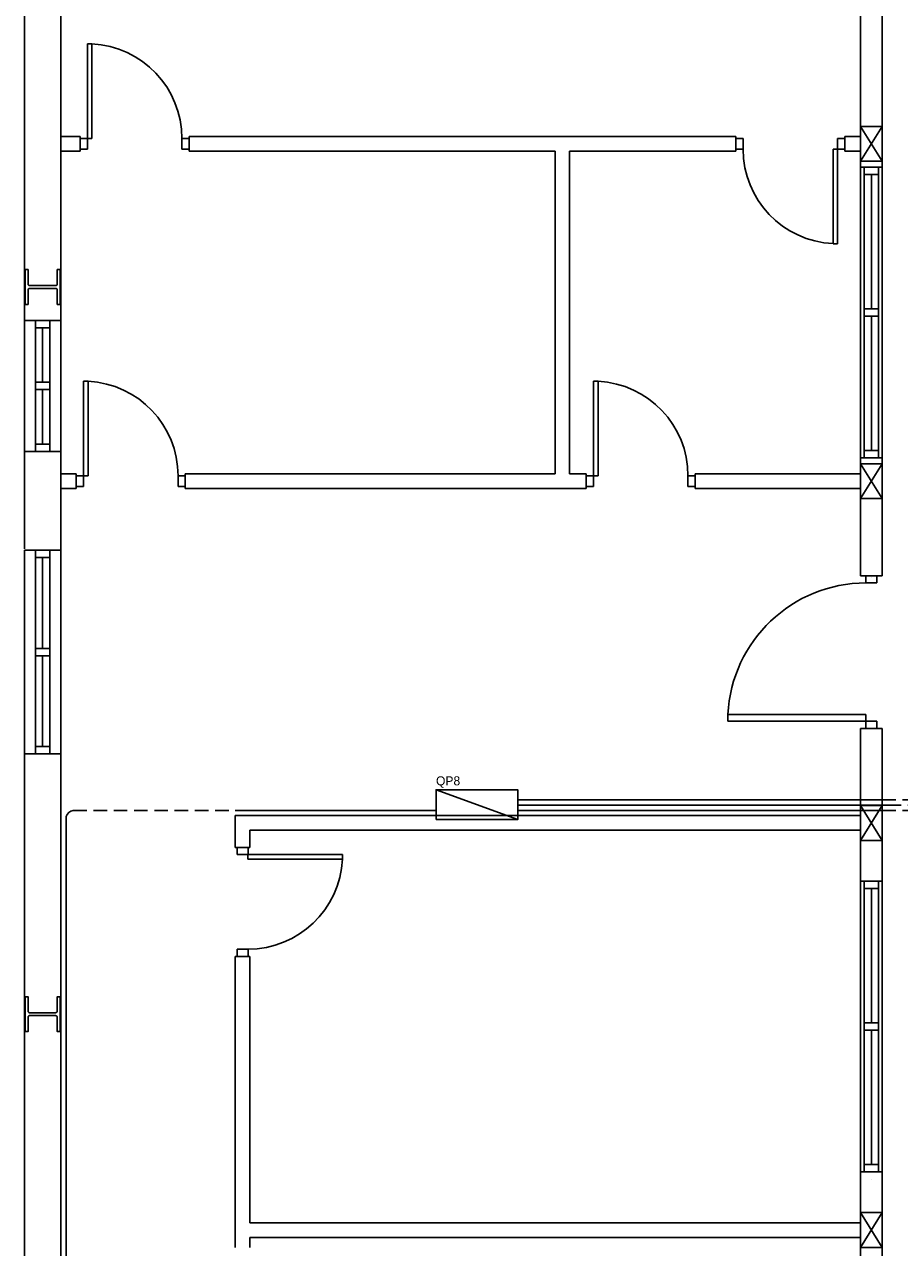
# Model space of a CAD drawing. Header units: millimetres. Extents: x -559 to 10735, y -2326 to 222.
# Tile 451 of 656: x 2241 to 2274, y -798 to -753. Entities that reach past the tile are written whole.
import ezdxf

# ---------------------------------------------------------------- set-up
doc = ezdxf.new("R2010")
doc.units = ezdxf.units.MM
doc.header["$LTSCALE"] = 4
doc.linetypes.add('HIDDEN2', pattern=[0.1875, 0.125, -0.0625])
doc.layers.add('Alimentaçao dos Q.E. e Cargas', color=2, linetype='Continuous')
doc.layers.add('Planta Baixa', color=251, linetype='Continuous')

# ---------------------------------------------------------------- blocks, each defined once
blk = doc.blocks.new('AUW01D3S-flat-6-flat-1')
at = {"color": 9}
for p, q in [((-0.075, 0), (-0.075, 2)), ((0.075, 0), (0.075, 2))]:
    blk.add_line(p, q, dxfattribs=at)
blk = doc.blocks.new('AUD18D1S-flat-16-flat-1')
at = {"color": 9}
for p, q in [((-0.075, 2), (0.075, 2)), ((0.075, 0), (-0.075, 0))]:
    blk.add_line(p, q, dxfattribs=at)
blk = doc.blocks.new('AUD19D1S-flat-16-flat-1')
at = {"color": 9}
for p, q in [((0, 2), (0, 2)), ((0, 0), (0, 0))]:
    blk.add_line(p, q, dxfattribs=at)
blk = doc.blocks.new('AUD37D1S-flat-44-flat-1')
at = {"color": 9}
for p, q in [((-0.05, 0.05), (-0.05, 0)), ((0.05, 0.05), (-0.05, 0.05)), ((-0.05, 0), (0.05, 0)), ((0.05, 0), (0.05, 0.05))]:
    blk.add_line(p, q, dxfattribs=at)
at = {"color": 9, "oblique": 36.8699, "width": 1.25, "flags": 3}
for p in [(-0.05, 0.05), (0, 0.05), (0.05, 0.05)]:
    blk.add_attdef('JAMBPT', p, '', height=0.00632, rotation=153.43495, dxfattribs=at)
at = {"color": 9, "width": 0.5, "flags": 3}
for p in [(-0.05, 0.05), (0, 0.05)]:
    blk.add_attdef('JAMBPT', p, '', height=0.01, rotation=90, dxfattribs=at)
blk = doc.blocks.new('AUD37D1S-flat-43-flat-1')
at = {"color": 9}
for p, q in [((-0.05, 0), (0.05, 0)), ((-0.05, -0.05), (-0.05, 0)), ((0.05, 0), (0.05, -0.05)), ((0.05, -0.05), (-0.05, -0.05))]:
    blk.add_line(p, q, dxfattribs=at)
at = {"color": 9, "text_generation_flag": 4, "flags": 3}
for p, height, rotation, width in [((-0.05, -0.05), 0.00632, 206.56505, 1.25), ((-0.05, -0.05), 0.01, 270, 0.5), ((0, -0.05), 0.00632, 206.56505, 1.25), ((0, -0.05), 0.01, 270, 0.5), ((0.05, -0.05), 0.00632, 206.56505, 1.25)]:
    blk.add_attdef('JAMBPT', p, '', height=height, rotation=rotation, dxfattribs=dict(at, width=width))
blk = doc.blocks.new('AUD40D1S-flat-12-flat-1')
at = {"color": 9}
for p, q in [((-0.05, 1), (-0.05, -1)), ((0.05, 1), (-0.05, 1)), ((0.05, -1), (0.05, 1)), ((-0.05, -1), (0.05, -1))]:
    blk.add_line(p, q, dxfattribs=at)
blk = doc.blocks.new('AUD40D1S-flat-11-flat-1')
at = {"color": 9}
for p, q in [((-0.05, 1), (-0.05, -1)), ((0.05, 1), (-0.05, 1)), ((0.05, -1), (0.05, 1)), ((-0.05, -1), (0.05, -1))]:
    blk.add_line(p, q, dxfattribs=at)
blk = doc.blocks.new('AUD37D1S-flat-42-flat-1')
at = {"color": 9}
for p, q in [((-0.05, 0.05), (-0.05, 0)), ((0.05, 0.05), (-0.05, 0.05)), ((-0.05, 0), (0.05, 0)), ((0.05, 0), (0.05, 0.05))]:
    blk.add_line(p, q, dxfattribs=at)
at = {"color": 9, "oblique": 36.8699, "width": 1.25, "flags": 3}
for p in [(-0.05, 0.05), (0, 0.05), (0.05, 0.05)]:
    blk.add_attdef('JAMBPT', p, '', height=0.00632, rotation=153.43495, dxfattribs=at)
at = {"color": 9, "width": 0.5, "flags": 3}
for p in [(-0.05, 0.05), (0, 0.05)]:
    blk.add_attdef('JAMBPT', p, '', height=0.01, rotation=90, dxfattribs=at)
blk = doc.blocks.new('AUW01D1S-flat-16-flat-1')
at = {"color": 9}
blk.add_line((0, -0.4625), (0, 0.4625), dxfattribs=at)
blk = doc.blocks.new('AUW01D1S-flat-15-flat-1')
at = {"color": 9}
blk.add_line((0, -0.4625), (0, 0.4625), dxfattribs=at)
blk = doc.blocks.new('AUW01D3S-flat-5-flat-1')
at = {"color": 9}
for p, q in [((-0.075, 0), (-0.075, -2)), ((0.075, 0), (0.075, -2))]:
    blk.add_line(p, q, dxfattribs=at)
blk = doc.blocks.new('AUD18D1S-flat-15-flat-1')
at = {"color": 9}
for p, q in [((-0.075, 0), (0.075, 0)), ((0.075, -2), (-0.075, -2))]:
    blk.add_line(p, q, dxfattribs=at)
blk = doc.blocks.new('AUD19D1S-flat-15-flat-1')
at = {"color": 9}
for p, q in [((0, 0), (0, 0)), ((0, -2), (0, -2))]:
    blk.add_line(p, q, dxfattribs=at)
blk = doc.blocks.new('AUD37D1S-flat-41-flat-1')
at = {"color": 9}
for p, q in [((0.05, 0), (-0.05, 0)), ((-0.05, 0), (-0.05, -0.05)), ((0.05, -0.05), (0.05, 0)), ((-0.05, -0.05), (0.05, -0.05))]:
    blk.add_line(p, q, dxfattribs=at)
at = {"color": 9, "oblique": 36.8699, "width": 1.25, "flags": 3}
for p in [(-0.05, -0.05), (0, -0.05), (0.05, -0.05)]:
    blk.add_attdef('JAMBPT', p, '', height=0.00632, rotation=333.43495, dxfattribs=at)
at = {"color": 9, "width": 0.5, "flags": 3}
for p in [(0, -0.05), (0.05, -0.05)]:
    blk.add_attdef('JAMBPT', p, '', height=0.01, rotation=270, dxfattribs=at)
blk = doc.blocks.new('AUD37D1S-flat-40-flat-1')
at = {"color": 9}
for p, q in [((-0.05, 0.05), (0.05, 0.05)), ((-0.05, 0), (-0.05, 0.05)), ((0.05, 0), (-0.05, 0)), ((0.05, 0.05), (0.05, 0))]:
    blk.add_line(p, q, dxfattribs=at)
at = {"color": 9, "text_generation_flag": 4, "flags": 3}
for p, height, rotation, width in [((-0.05, 0.05), 0.00632, 26.56505, 1.25), ((0, 0.05), 0.01, 90, 0.5), ((0, 0.05), 0.00632, 26.56505, 1.25), ((0.05, 0.05), 0.01, 90, 0.5), ((0.05, 0.05), 0.00632, 26.56505, 1.25)]:
    blk.add_attdef('JAMBPT', p, '', height=height, rotation=rotation, dxfattribs=dict(at, width=width))
blk = doc.blocks.new('AUD40D1S-flat-10-flat-1')
at = {"color": 9}
for p, q in [((0.05, 1), (-0.05, 1)), ((-0.05, 1), (-0.05, -1)), ((0.05, -1), (0.05, 1)), ((-0.05, -1), (0.05, -1))]:
    blk.add_line(p, q, dxfattribs=at)
blk = doc.blocks.new('AUD40D1S-flat-9-flat-1')
at = {"color": 9}
for p, q in [((0.05, 1), (-0.05, 1)), ((-0.05, 1), (-0.05, -1)), ((0.05, -1), (0.05, 1)), ((-0.05, -1), (0.05, -1))]:
    blk.add_line(p, q, dxfattribs=at)
blk = doc.blocks.new('AUD37D1S-flat-39-flat-1')
at = {"color": 9}
for p, q in [((0.05, 0), (-0.05, 0)), ((-0.05, 0), (-0.05, -0.05)), ((0.05, -0.05), (0.05, 0)), ((-0.05, -0.05), (0.05, -0.05))]:
    blk.add_line(p, q, dxfattribs=at)
at = {"color": 9, "oblique": 36.8699, "width": 1.25, "flags": 3}
for p in [(-0.05, -0.05), (0, -0.05), (0.05, -0.05)]:
    blk.add_attdef('JAMBPT', p, '', height=0.00632, rotation=333.43495, dxfattribs=at)
at = {"color": 9, "width": 0.5, "flags": 3}
for p in [(0, -0.05), (0.05, -0.05)]:
    blk.add_attdef('JAMBPT', p, '', height=0.01, rotation=270, dxfattribs=at)
blk = doc.blocks.new('AUW01D1S-flat-14-flat-1')
at = {"color": 9}
blk.add_line((0, 0.4625), (0, -0.4625), dxfattribs=at)
blk = doc.blocks.new('AUW01D1S-flat-13-flat-1')
at = {"color": 9}
blk.add_line((0, 0.4625), (0, -0.4625), dxfattribs=at)
blk = doc.blocks.new('AUW01D3S-flat-2-flat-1')
at = {"color": 9}
for p, q in [((-0.125, 0), (-0.125, 1.4)), ((0.125, 0), (0.125, 1.4))]:
    blk.add_line(p, q, dxfattribs=at)
blk = doc.blocks.new('AUD18D1S-flat-12-flat-1')
at = {"color": 9}
for p, q in [((-0.125, 1.4), (0.125, 1.4)), ((0.125, 0), (-0.125, 0))]:
    blk.add_line(p, q, dxfattribs=at)
blk = doc.blocks.new('AUD19D1S-flat-12-flat-1')
at = {"color": 9}
for p, q in [((0, 1.4), (0, 1.4)), ((0, 0), (0, 0))]:
    blk.add_line(p, q, dxfattribs=at)
blk = doc.blocks.new('AUD37D1S-flat-28-flat-1')
at = {"color": 9}
for p, q in [((-0.05, 0.05), (-0.05, 0)), ((0.05, 0.05), (-0.05, 0.05)), ((-0.05, 0), (0.05, 0)), ((0.05, 0), (0.05, 0.05))]:
    blk.add_line(p, q, dxfattribs=at)
at = {"color": 9, "oblique": 36.8699, "width": 1.25, "flags": 3}
for p in [(-0.05, 0.05), (0, 0.05), (0.05, 0.05)]:
    blk.add_attdef('JAMBPT', p, '', height=0.00632, rotation=153.43495, dxfattribs=at)
at = {"color": 9, "width": 0.5, "flags": 3}
for p in [(-0.05, 0.05), (0, 0.05)]:
    blk.add_attdef('JAMBPT', p, '', height=0.01, rotation=90, dxfattribs=at)
blk = doc.blocks.new('AUD37D1S-flat-27-flat-1')
at = {"color": 9}
for p, q in [((-0.05, 0), (0.05, 0)), ((-0.05, -0.05), (-0.05, 0)), ((0.05, 0), (0.05, -0.05)), ((0.05, -0.05), (-0.05, -0.05))]:
    blk.add_line(p, q, dxfattribs=at)
at = {"color": 9, "text_generation_flag": 4, "flags": 3}
for p, height, rotation, width in [((-0.05, -0.05), 0.00632, 206.56505, 1.25), ((-0.05, -0.05), 0.01, 270, 0.5), ((0, -0.05), 0.00632, 206.56505, 1.25), ((0, -0.05), 0.01, 270, 0.5), ((0.05, -0.05), 0.00632, 206.56505, 1.25)]:
    blk.add_attdef('JAMBPT', p, '', height=height, rotation=rotation, dxfattribs=dict(at, width=width))
blk = doc.blocks.new('AUD40D1S-flat-4-flat-1')
at = {"color": 9}
for p, q in [((-0.05, 0.7), (-0.05, -0.7)), ((0.05, 0.7), (-0.05, 0.7)), ((0.05, -0.7), (0.05, 0.7)), ((-0.05, -0.7), (0.05, -0.7))]:
    blk.add_line(p, q, dxfattribs=at)
blk = doc.blocks.new('AUD40D1S-flat-3-flat-1')
at = {"color": 9}
for p, q in [((-0.05, 0.7), (-0.05, -0.7)), ((0.05, 0.7), (-0.05, 0.7)), ((0.05, -0.7), (0.05, 0.7)), ((-0.05, -0.7), (0.05, -0.7))]:
    blk.add_line(p, q, dxfattribs=at)
blk = doc.blocks.new('AUD37D1S-flat-26-flat-1')
at = {"color": 9}
for p, q in [((-0.05, 0.05), (-0.05, 0)), ((0.05, 0.05), (-0.05, 0.05)), ((-0.05, 0), (0.05, 0)), ((0.05, 0), (0.05, 0.05))]:
    blk.add_line(p, q, dxfattribs=at)
at = {"color": 9, "oblique": 36.8699, "width": 1.25, "flags": 3}
for p in [(-0.05, 0.05), (0, 0.05), (0.05, 0.05)]:
    blk.add_attdef('JAMBPT', p, '', height=0.00632, rotation=153.43495, dxfattribs=at)
at = {"color": 9, "width": 0.5, "flags": 3}
for p in [(-0.05, 0.05), (0, 0.05)]:
    blk.add_attdef('JAMBPT', p, '', height=0.01, rotation=90, dxfattribs=at)
blk = doc.blocks.new('AUW01D1S-flat-4-flat-1')
at = {"color": 9}
blk.add_line((0, -0.3125), (0, 0.3125), dxfattribs=at)
blk = doc.blocks.new('AUW01D1S-flat-3-flat-1')
at = {"color": 9}
blk.add_line((0, -0.3125), (0, 0.3125), dxfattribs=at)
blk = doc.blocks.new('AUW01D3S-flat-1-flat-1')
at = {"color": 9}
for p, q in [((-0.125, 0), (-0.125, -0.9)), ((0.125, 0), (0.125, -0.9))]:
    blk.add_line(p, q, dxfattribs=at)
blk = doc.blocks.new('AUD18D1S-flat-11-flat-1')
at = {"color": 9}
for p, q in [((-0.125, 0), (0.125, 0)), ((0.125, -0.9), (-0.125, -0.9))]:
    blk.add_line(p, q, dxfattribs=at)
blk = doc.blocks.new('AUD19D1S-flat-11-flat-1')
at = {"color": 9}
for p, q in [((0, 0), (0, 0)), ((0, -0.9), (0, -0.9))]:
    blk.add_line(p, q, dxfattribs=at)
blk = doc.blocks.new('AUD37D1S-flat-25-flat-1')
at = {"color": 9}
for p, q in [((0.05, 0), (-0.05, 0)), ((-0.05, 0), (-0.05, -0.05)), ((0.05, -0.05), (0.05, 0)), ((-0.05, -0.05), (0.05, -0.05))]:
    blk.add_line(p, q, dxfattribs=at)
at = {"color": 9, "oblique": 36.8699, "width": 1.25, "flags": 3}
for p in [(-0.05, -0.05), (0, -0.05), (0.05, -0.05)]:
    blk.add_attdef('JAMBPT', p, '', height=0.00632, rotation=333.43495, dxfattribs=at)
at = {"color": 9, "width": 0.5, "flags": 3}
for p in [(0, -0.05), (0.05, -0.05)]:
    blk.add_attdef('JAMBPT', p, '', height=0.01, rotation=270, dxfattribs=at)
blk = doc.blocks.new('AUD37D1S-flat-24-flat-1')
at = {"color": 9}
for p, q in [((-0.05, 0.05), (0.05, 0.05)), ((-0.05, 0), (-0.05, 0.05)), ((0.05, 0), (-0.05, 0)), ((0.05, 0.05), (0.05, 0))]:
    blk.add_line(p, q, dxfattribs=at)
at = {"color": 9, "text_generation_flag": 4, "flags": 3}
for p, height, rotation, width in [((-0.05, 0.05), 0.00632, 26.56505, 1.25), ((0, 0.05), 0.01, 90, 0.5), ((0, 0.05), 0.00632, 26.56505, 1.25), ((0.05, 0.05), 0.01, 90, 0.5), ((0.05, 0.05), 0.00632, 26.56505, 1.25)]:
    blk.add_attdef('JAMBPT', p, '', height=height, rotation=rotation, dxfattribs=dict(at, width=width))
blk = doc.blocks.new('AUD40D1S-flat-2-flat-1')
at = {"color": 9}
for p, q in [((0.05, 0.45), (-0.05, 0.45)), ((-0.05, 0.45), (-0.05, -0.45)), ((0.05, -0.45), (0.05, 0.45)), ((-0.05, -0.45), (0.05, -0.45))]:
    blk.add_line(p, q, dxfattribs=at)
blk = doc.blocks.new('AUD40D1S-flat-1-flat-1')
at = {"color": 9}
for p, q in [((0.05, 0.45), (-0.05, 0.45)), ((-0.05, 0.45), (-0.05, -0.45)), ((0.05, -0.45), (0.05, 0.45)), ((-0.05, -0.45), (0.05, -0.45))]:
    blk.add_line(p, q, dxfattribs=at)
blk = doc.blocks.new('AUD37D1S-flat-23-flat-1')
at = {"color": 9}
for p, q in [((0.05, 0), (-0.05, 0)), ((-0.05, 0), (-0.05, -0.05)), ((0.05, -0.05), (0.05, 0)), ((-0.05, -0.05), (0.05, -0.05))]:
    blk.add_line(p, q, dxfattribs=at)
at = {"color": 9, "oblique": 36.8699, "width": 1.25, "flags": 3}
for p in [(-0.05, -0.05), (0, -0.05), (0.05, -0.05)]:
    blk.add_attdef('JAMBPT', p, '', height=0.00632, rotation=333.43495, dxfattribs=at)
at = {"color": 9, "width": 0.5, "flags": 3}
for p in [(0, -0.05), (0.05, -0.05)]:
    blk.add_attdef('JAMBPT', p, '', height=0.01, rotation=270, dxfattribs=at)
blk = doc.blocks.new('AUW01D1S-flat-2-flat-1')
at = {"color": 9}
blk.add_line((0, 0.1875), (0, -0.1875), dxfattribs=at)
blk = doc.blocks.new('AUW01D1S-flat-1-flat-1')
at = {"color": 9}
blk.add_line((0, 0.1875), (0, -0.1875), dxfattribs=at)
blk = doc.blocks.new('AUD18D1S-flat-8-flat-1')
at = {"color": 9}
for p, q in [((0, -0.05), (0, 0.05)), ((0.75, 0.05), (0.75, -0.05))]:
    blk.add_line(p, q, dxfattribs=at)
blk = doc.blocks.new('AUD19D1S-flat-8-flat-1')
at = {"color": 9}
for p, q in [((0, 0), (0, 0)), ((0.75, 0), (0.75, 0))]:
    blk.add_line(p, q, dxfattribs=at)
blk = doc.blocks.new('AUD37D1S-flat-18-flat-1')
at = {"color": 9}
for p, q in [((0, 0.0375), (0, -0.0375)), ((0.05, 0.0375), (0, 0.0375)), ((0.05, -0.0375), (0.05, 0.0375)), ((0, -0.0375), (0.05, -0.0375))]:
    blk.add_line(p, q, dxfattribs=at)
at = {"color": 9, "oblique": 22.61986, "width": 1.083333, "flags": 3}
for p in [(0.05, 0.0375), (0.05, 0), (0.05, -0.0375)]:
    blk.add_attdef('JAMBPT', p, '', height=0.00588, rotation=56.30993, dxfattribs=at)
at = {"color": 9, "width": 0.666667, "flags": 3}
for p in [(0.05, 0.0375), (0.05, 0)]:
    blk.add_attdef('JAMBPT', p, '', height=0.0075, dxfattribs=at)
blk = doc.blocks.new('AUD37D1S-flat-17-flat-1')
at = {"color": 9}
for p, q in [((-0.05, 0.0375), (0, 0.0375)), ((-0.05, -0.0375), (-0.05, 0.0375)), ((0, 0.0375), (0, -0.0375)), ((0, -0.0375), (-0.05, -0.0375))]:
    blk.add_line(p, q, dxfattribs=at)
at = {"color": 9, "text_generation_flag": 4, "flags": 3}
for p, height, rotation, width in [((-0.05, 0.0375), 0.0075, 180, 0.666667), ((-0.05, 0), 0.0075, 180, 0.666667), ((-0.05, 0.0375), 0.00588, 123.69007, 1.083333), ((-0.05, 0), 0.00588, 123.69007, 1.083333), ((-0.05, -0.0375), 0.00588, 123.69007, 1.083333)]:
    blk.add_attdef('JAMBPT', p, '', height=height, rotation=rotation, dxfattribs=dict(at, width=width))
blk = doc.blocks.new('AUD41D1S-flat-8-flat-1')
at = {"color": 9}
for p, q in [((-0.375, 0.0375), (-0.375, -0.0375)), ((0.375, -0.0375), (0.375, 0.0375))]:
    blk.add_line(p, q, dxfattribs=at)
blk = doc.blocks.new('AUD29D1S-flat-12-flat-1')
at = {"color": 9}
for p, q in [((-0.325, 0.65), (-0.2934, 0.65)), ((-0.325, 0), (-0.325, 0.65)), ((-0.2934, 0), (-0.2934, 0.65)), ((-0.325, 0), (-0.2934, 0))]:
    blk.add_line(p, q, dxfattribs=at)
blk.add_ellipse((-0.325, 0), major_axis=(-0.4596, 0.4596), ratio=1, start_param=3.926991, end_param=5.449157, dxfattribs=at)
blk = doc.blocks.new('AUD18D1S-flat-7-flat-1')
at = {"color": 9}
for p, q in [((0, -0.05), (0, 0.05)), ((0.75, 0.05), (0.75, -0.05))]:
    blk.add_line(p, q, dxfattribs=at)
blk = doc.blocks.new('AUD19D1S-flat-7-flat-1')
at = {"color": 9}
for p, q in [((0, 0), (0, 0)), ((0.75, 0), (0.75, 0))]:
    blk.add_line(p, q, dxfattribs=at)
blk = doc.blocks.new('AUD37D1S-flat-16-flat-1')
at = {"color": 9}
for p, q in [((0, 0.0375), (0, -0.0375)), ((0.05, 0.0375), (0, 0.0375)), ((0.05, -0.0375), (0.05, 0.0375)), ((0, -0.0375), (0.05, -0.0375))]:
    blk.add_line(p, q, dxfattribs=at)
at = {"color": 9, "oblique": 22.61986, "width": 1.083333, "flags": 3}
for p in [(0.05, 0.0375), (0.05, 0), (0.05, -0.0375)]:
    blk.add_attdef('JAMBPT', p, '', height=0.00588, rotation=56.30993, dxfattribs=at)
at = {"color": 9, "width": 0.666667, "flags": 3}
for p in [(0.05, 0.0375), (0.05, 0)]:
    blk.add_attdef('JAMBPT', p, '', height=0.0075, dxfattribs=at)
blk = doc.blocks.new('AUD37D1S-flat-15-flat-1')
at = {"color": 9}
for p, q in [((-0.05, 0.0375), (0, 0.0375)), ((-0.05, -0.0375), (-0.05, 0.0375)), ((0, 0.0375), (0, -0.0375)), ((0, -0.0375), (-0.05, -0.0375))]:
    blk.add_line(p, q, dxfattribs=at)
at = {"color": 9, "text_generation_flag": 4, "flags": 3}
for p, height, rotation, width in [((-0.05, 0.0375), 0.0075, 180, 0.666667), ((-0.05, 0), 0.0075, 180, 0.666667), ((-0.05, 0.0375), 0.00588, 123.69007, 1.083333), ((-0.05, 0), 0.00588, 123.69007, 1.083333), ((-0.05, -0.0375), 0.00588, 123.69007, 1.083333)]:
    blk.add_attdef('JAMBPT', p, '', height=height, rotation=rotation, dxfattribs=dict(at, width=width))
blk = doc.blocks.new('AUD41D1S-flat-7-flat-1')
at = {"color": 9}
for p, q in [((-0.375, 0.0375), (-0.375, -0.0375)), ((0.375, -0.0375), (0.375, 0.0375))]:
    blk.add_line(p, q, dxfattribs=at)
blk = doc.blocks.new('AUD29D1S-flat-11-flat-1')
at = {"color": 9}
for p, q in [((-0.325, 0.65), (-0.2934, 0.65)), ((-0.325, 0), (-0.325, 0.65)), ((-0.2934, 0), (-0.2934, 0.65)), ((-0.325, 0), (-0.2934, 0))]:
    blk.add_line(p, q, dxfattribs=at)
blk.add_ellipse((-0.325, 0), major_axis=(-0.4596, 0.4596), ratio=1, start_param=3.926991, end_param=5.449157, dxfattribs=at)
blk = doc.blocks.new('AUD18D1S-flat-6-flat-1')
at = {"color": 9}
for p, q in [((-0.75, -0.05), (-0.75, 0.05)), ((0, 0.05), (0, -0.05))]:
    blk.add_line(p, q, dxfattribs=at)
blk = doc.blocks.new('AUD19D1S-flat-6-flat-1')
at = {"color": 9}
for p, q in [((-0.75, 0), (-0.75, 0)), ((0, 0), (0, 0))]:
    blk.add_line(p, q, dxfattribs=at)
blk = doc.blocks.new('AUD37D1S-flat-14-flat-1')
at = {"color": 9}
for p, q in [((-0.05, 0.0375), (-0.05, -0.0375)), ((0, 0.0375), (-0.05, 0.0375)), ((0, -0.0375), (0, 0.0375)), ((-0.05, -0.0375), (0, -0.0375))]:
    blk.add_line(p, q, dxfattribs=at)
at = {"color": 9, "width": 0.666667, "flags": 3}
for p in [(-0.05, 0), (-0.05, -0.0375)]:
    blk.add_attdef('JAMBPT', p, '', height=0.0075, rotation=180, dxfattribs=at)
at = {"color": 9, "oblique": 22.61986, "width": 1.083333, "flags": 3}
for p in [(-0.05, 0.0375), (-0.05, 0), (-0.05, -0.0375)]:
    blk.add_attdef('JAMBPT', p, '', height=0.00588, rotation=236.30993, dxfattribs=at)
blk = doc.blocks.new('AUD37D1S-flat-13-flat-1')
at = {"color": 9}
for p, q in [((0, -0.0375), (0, 0.0375)), ((0, 0.0375), (0.05, 0.0375)), ((0.05, 0.0375), (0.05, -0.0375)), ((0.05, -0.0375), (0, -0.0375))]:
    blk.add_line(p, q, dxfattribs=at)
at = {"color": 9, "text_generation_flag": 4, "width": 1.083333, "flags": 3}
for p in [(0.05, 0.0375), (0.05, 0), (0.05, -0.0375)]:
    blk.add_attdef('JAMBPT', p, '', height=0.00588, rotation=303.69007, dxfattribs=at)
at = {"color": 9, "text_generation_flag": 4, "width": 0.666667, "flags": 3}
for p in [(0.05, 0), (0.05, -0.0375)]:
    blk.add_attdef('JAMBPT', p, '', height=0.0075, dxfattribs=at)
blk = doc.blocks.new('AUD41D1S-flat-6-flat-1')
at = {"color": 9}
for p, q in [((-0.375, 0.0375), (-0.375, -0.0375)), ((0.375, -0.0375), (0.375, 0.0375))]:
    blk.add_line(p, q, dxfattribs=at)
blk = doc.blocks.new('AUD29D1S-flat-10-flat-1')
at = {"color": 9}
for p, q in [((0.325, 0), (0.2934, 0)), ((0.2934, 0), (0.2934, -0.65)), ((0.325, 0), (0.325, -0.65)), ((0.325, -0.65), (0.2934, -0.65))]:
    blk.add_line(p, q, dxfattribs=at)
blk.add_ellipse((0.325, 0), major_axis=(0.4596, 0.4596), ratio=1, start_param=2.356194, end_param=3.878361, dxfattribs=at)
blk = doc.blocks.new('AUD18D1S-flat-5-flat-1')
at = {"color": 9}
for p, q in [((0, -0.05), (0, 0.05)), ((0.75, 0.05), (0.75, -0.05))]:
    blk.add_line(p, q, dxfattribs=at)
blk = doc.blocks.new('AUD19D1S-flat-5-flat-1')
at = {"color": 9}
for p, q in [((0, 0), (0, 0)), ((0.75, 0), (0.75, 0))]:
    blk.add_line(p, q, dxfattribs=at)
blk = doc.blocks.new('AUD37D1S-flat-12-flat-1')
at = {"color": 9}
for p, q in [((0, 0.0375), (0, -0.0375)), ((0.05, 0.0375), (0, 0.0375)), ((0.05, -0.0375), (0.05, 0.0375)), ((0, -0.0375), (0.05, -0.0375))]:
    blk.add_line(p, q, dxfattribs=at)
at = {"color": 9, "oblique": 22.61986, "width": 1.083333, "flags": 3}
for p in [(0.05, 0.0375), (0.05, 0), (0.05, -0.0375)]:
    blk.add_attdef('JAMBPT', p, '', height=0.00588, rotation=56.30993, dxfattribs=at)
at = {"color": 9, "width": 0.666667, "flags": 3}
for p in [(0.05, 0.0375), (0.05, 0)]:
    blk.add_attdef('JAMBPT', p, '', height=0.0075, dxfattribs=at)
blk = doc.blocks.new('AUD37D1S-flat-11-flat-1')
at = {"color": 9}
for p, q in [((-0.05, 0.0375), (0, 0.0375)), ((-0.05, -0.0375), (-0.05, 0.0375)), ((0, 0.0375), (0, -0.0375)), ((0, -0.0375), (-0.05, -0.0375))]:
    blk.add_line(p, q, dxfattribs=at)
at = {"color": 9, "text_generation_flag": 4, "flags": 3}
for p, height, rotation, width in [((-0.05, 0.0375), 0.0075, 180, 0.666667), ((-0.05, 0), 0.0075, 180, 0.666667), ((-0.05, 0.0375), 0.00588, 123.69007, 1.083333), ((-0.05, 0), 0.00588, 123.69007, 1.083333), ((-0.05, -0.0375), 0.00588, 123.69007, 1.083333)]:
    blk.add_attdef('JAMBPT', p, '', height=height, rotation=rotation, dxfattribs=dict(at, width=width))
blk = doc.blocks.new('AUD41D1S-flat-5-flat-1')
at = {"color": 9}
for p, q in [((-0.375, 0.0375), (-0.375, -0.0375)), ((0.375, -0.0375), (0.375, 0.0375))]:
    blk.add_line(p, q, dxfattribs=at)
blk = doc.blocks.new('AUD29D1S-flat-9-flat-1')
at = {"color": 9}
for p, q in [((-0.325, 0.65), (-0.2934, 0.65)), ((-0.325, 0), (-0.325, 0.65)), ((-0.2934, 0), (-0.2934, 0.65)), ((-0.325, 0), (-0.2934, 0))]:
    blk.add_line(p, q, dxfattribs=at)
blk.add_ellipse((-0.325, 0), major_axis=(-0.4596, 0.4596), ratio=1, start_param=3.926991, end_param=5.449157, dxfattribs=at)
blk = doc.blocks.new('AUD18D1S-flat-4-flat-1')
at = {"color": 9}
for p, q in [((-0.05, 0), (0.05, 0)), ((0.05, -0.75), (-0.05, -0.75))]:
    blk.add_line(p, q, dxfattribs=at)
blk = doc.blocks.new('AUD19D1S-flat-4-flat-1')
at = {"color": 9}
for p, q in [((0, 0), (0, 0)), ((0, -0.75), (0, -0.75))]:
    blk.add_line(p, q, dxfattribs=at)
blk = doc.blocks.new('AUD37D1S-flat-10-flat-1')
at = {"color": 9}
for p, q in [((0.0375, 0), (-0.0375, 0)), ((-0.0375, 0), (-0.0375, -0.05)), ((0.0375, -0.05), (0.0375, 0)), ((-0.0375, -0.05), (0.0375, -0.05))]:
    blk.add_line(p, q, dxfattribs=at)
at = {"color": 9, "oblique": 22.61986, "width": 1.083333, "flags": 3}
for p in [(-0.0375, -0.05), (0, -0.05), (0.0375, -0.05)]:
    blk.add_attdef('JAMBPT', p, '', height=0.00588, rotation=326.30993, dxfattribs=at)
at = {"color": 9, "width": 0.666667, "flags": 3}
for p in [(0, -0.05), (0.0375, -0.05)]:
    blk.add_attdef('JAMBPT', p, '', height=0.0075, rotation=270, dxfattribs=at)
blk = doc.blocks.new('AUD37D1S-flat-9-flat-1')
at = {"color": 9}
for p, q in [((-0.0375, 0.05), (0.0375, 0.05)), ((-0.0375, 0), (-0.0375, 0.05)), ((0.0375, 0), (-0.0375, 0)), ((0.0375, 0.05), (0.0375, 0))]:
    blk.add_line(p, q, dxfattribs=at)
at = {"color": 9, "text_generation_flag": 4, "flags": 3}
for p, height, rotation, width in [((-0.0375, 0.05), 0.00588, 33.69007, 1.083333), ((0, 0.05), 0.0075, 90, 0.666667), ((0, 0.05), 0.00588, 33.69007, 1.083333), ((0.0375, 0.05), 0.0075, 90, 0.666667), ((0.0375, 0.05), 0.00588, 33.69007, 1.083333)]:
    blk.add_attdef('JAMBPT', p, '', height=height, rotation=rotation, dxfattribs=dict(at, width=width))
blk = doc.blocks.new('AUD41D1S-flat-4-flat-1')
at = {"color": 9}
for p, q in [((0.0375, 0.375), (-0.0375, 0.375)), ((-0.0375, -0.375), (0.0375, -0.375))]:
    blk.add_line(p, q, dxfattribs=at)
blk = doc.blocks.new('AUD29D1S-flat-8-flat-1')
at = {"color": 9}
for p, q in [((0, 0.325), (0, 0.2934)), ((0, 0.325), (0.65, 0.325)), ((0, 0.2934), (0.65, 0.2934)), ((0.65, 0.325), (0.65, 0.2934))]:
    blk.add_line(p, q, dxfattribs=at)
blk.add_ellipse((0, 0.325), major_axis=(-0.4596, 0.4596), ratio=1, start_param=2.356194, end_param=3.878361, dxfattribs=at)
blk = doc.blocks.new('AUD18D1S-flat-27-flat-1')
at = {"color": 9}
for p, q in [((-0.075, 1.05), (0.075, 1.05)), ((0.075, 0), (-0.075, 0))]:
    blk.add_line(p, q, dxfattribs=at)
blk = doc.blocks.new('AUD19D1S-flat-27-flat-1')
at = {"color": 9}
for p, q in [((0, 1.05), (0, 1.05)), ((0, 0), (0, 0))]:
    blk.add_line(p, q, dxfattribs=at)
blk = doc.blocks.new('AUD37D1S-flat-73-flat-1')
at = {"color": 9}
for p, q in [((-0.0375, 0.05), (-0.0375, 0)), ((0.0375, 0.05), (-0.0375, 0.05)), ((-0.0375, 0), (0.0375, 0)), ((0.0375, 0), (0.0375, 0.05))]:
    blk.add_line(p, q, dxfattribs=at)
at = {"color": 9, "oblique": 22.61986, "width": 1.083333, "flags": 3}
for p in [(-0.0375, 0.05), (0, 0.05), (0.0375, 0.05)]:
    blk.add_attdef('JAMBPT', p, '', height=0.00588, rotation=146.30993, dxfattribs=at)
at = {"color": 9, "width": 0.666667, "flags": 3}
for p in [(-0.0375, 0.05), (0, 0.05)]:
    blk.add_attdef('JAMBPT', p, '', height=0.0075, rotation=90, dxfattribs=at)
blk = doc.blocks.new('AUD37D1S-flat-72-flat-1')
at = {"color": 9}
for p, q in [((-0.0375, 0), (0.0375, 0)), ((-0.0375, -0.05), (-0.0375, 0)), ((0.0375, 0), (0.0375, -0.05)), ((0.0375, -0.05), (-0.0375, -0.05))]:
    blk.add_line(p, q, dxfattribs=at)
at = {"color": 9, "text_generation_flag": 4, "flags": 3}
for p, height, rotation, width in [((-0.0375, -0.05), 0.00588, 213.69007, 1.083333), ((-0.0375, -0.05), 0.0075, 270, 0.666667), ((0, -0.05), 0.00588, 213.69007, 1.083333), ((0, -0.05), 0.0075, 270, 0.666667), ((0.0375, -0.05), 0.00588, 213.69007, 1.083333)]:
    blk.add_attdef('JAMBPT', p, '', height=height, rotation=rotation, dxfattribs=dict(at, width=width))
blk = doc.blocks.new('AUD41D1S-flat-16-flat-1')
at = {"color": 9}
for p, q in [((0.0375, 0.525), (-0.0375, 0.525)), ((-0.0375, -0.525), (0.0375, -0.525))]:
    blk.add_line(p, q, dxfattribs=at)
blk = doc.blocks.new('AUD30D1S-flat-4-flat-1')
at = {"color": 9}
for p, q in [((-0.9497, 0.475), (-0.9497, 0.4288)), ((0, 0.475), (-0.9497, 0.475)), ((0, 0.4288), (-0.9497, 0.4288)), ((0, 0.475), (0, 0.4288))]:
    blk.add_line(p, q, dxfattribs=at)
blk.add_ellipse((0, 0.475), major_axis=(0.6716, 0.6716), ratio=1, start_param=2.404825, end_param=3.926991, dxfattribs=at)

msp = doc.modelspace()

# ---------------------------------------------------------------- linework, layer by layer
at = {"layer": 'Alimentaçao dos Q.E. e Cargas'}
msp.add_line((2256.582, -781.124), (2259.602, -782.23), dxfattribs=at)
at = {"layer": 'Alimentaçao dos Q.E. e Cargas', "color": 20, "true_color": 0xf8280d}
for p, q in [((2259.602, -781.5), (2273.078, -781.5)), ((2272.271, -781.694), (2259.602, -781.694)), ((2272.271, -781.694), (2273.078, -781.694)), ((2242.897, -828.63), (2242.897, -782.12)), ((2255.717, -781.889), (2249.154, -781.889)), ((2255.717, -781.889), (2256.582, -781.889)), ((2260.065, -781.889), (2259.602, -781.889)), ((2260.065, -781.889), (2272.964, -781.889)), ((2272.964, -781.889), (2273.078, -781.889))]:
    msp.add_line(p, q, dxfattribs=at)
at = {"layer": 'Alimentaçao dos Q.E. e Cargas', "color": 20, "linetype": 'HIDDEN2', "true_color": 0xf8280d}
for p, q in [((2273.078, -781.5), (2286.432, -781.5)), ((2273.272, -781.694), (2273.078, -781.694)), ((2273.272, -781.694), (2286.238, -781.694)), ((2243.162, -781.889), (2249.154, -781.889)), ((2273.078, -781.889), (2274.163, -781.889))]:
    msp.add_line(p, q, dxfattribs=at)
at = {"layer": 'Alimentaçao dos Q.E. e Cargas'}
msp.add_lwpolyline([(2256.582, -782.23), (2259.602, -782.23), (2259.602, -781.124), (2256.582, -781.124)], close=True, dxfattribs=at)
at = {"layer": 'Alimentaçao dos Q.E. e Cargas', "color": 20, "true_color": 0xf8280d}
msp.add_lwpolyline([(2243.162, -781.889, 0.288518), (2242.897, -782.12, 0.933937)], format="xyb", dxfattribs=at)
at = {"layer": 'Planta Baixa'}
for p, q in [((2241.358, -763.777), (2241.358, -734.988)), ((2242.702, -763.777), (2242.702, -736.332)), ((2272.271, -750.848), (2272.271, -762.541)), ((2273.078, -750.848), (2273.078, -762.541)), ((2273.078, -757.89), (2272.271, -756.6)), ((2272.271, -757.89), (2273.078, -756.6)), ((2243.415, -756.977), (2242.702, -756.977)), ((2267.666, -756.977), (2247.448, -756.977)), ((2272.271, -756.977), (2271.698, -756.977)), ((2243.415, -757.514), (2242.702, -757.514)), ((2260.981, -757.514), (2247.448, -757.514)), ((2260.981, -757.514), (2260.981, -769.449)), ((2261.519, -757.514), (2261.519, -769.449)), ((2267.666, -757.514), (2261.519, -757.514)), ((2272.271, -757.514), (2271.698, -757.514)), ((2272.271, -769.449), (2272.271, -757.514)), ((2273.078, -773.213), (2273.078, -757.81)), ((2272.271, -762.541), (2272.271, -769.449)), ((2241.358, -772.218), (2241.358, -768.616)), ((2242.702, -772.218), (2242.702, -768.616)), ((2273.078, -770.363), (2272.271, -769.073)), ((2272.271, -770.363), (2273.078, -769.073)), ((2243.273, -769.449), (2242.702, -769.449)), ((2260.981, -769.449), (2247.305, -769.449)), ((2262.132, -769.449), (2261.519, -769.449)), ((2272.271, -769.449), (2266.164, -769.449)), ((2272.271, -769.449), (2272.271, -769.987)), ((2243.273, -769.987), (2242.702, -769.987)), ((2242.702, -782.083), (2242.702, -769.987)), ((2262.132, -769.987), (2247.305, -769.987)), ((2272.271, -769.987), (2266.164, -769.987)), ((2272.271, -773.213), (2272.271, -769.987)), ((2273.078, -773.213), (2273.078, -769.987)), ((2272.271, -778.858), (2272.271, -782.083)), ((2273.078, -778.858), (2273.078, -784.046)), ((2273.078, -782.083), (2273.078, -778.858)), ((2241.358, -843.856), (2241.358, -779.745)), ((2242.702, -832.297), (2242.702, -779.745)), ((2273.078, -782.997), (2272.271, -781.707)), ((2272.271, -782.997), (2273.078, -781.707)), ((2249.154, -782.083), (2265.014, -782.083)), ((2272.271, -782.083), (2249.154, -782.083)), ((2249.154, -783.256), (2249.154, -782.083)), ((2272.271, -782.621), (2272.271, -782.083)), ((2272.271, -782.621), (2249.691, -782.621)), ((2249.691, -783.256), (2249.691, -782.621)), ((2272.271, -782.621), (2272.271, -784.046)), ((2272.271, -782.621), (2272.271, -797.137)), ((2272.271, -794.798), (2272.271, -784.046)), ((2273.078, -784.046), (2273.078, -794.798)), ((2249.154, -798.051), (2249.154, -787.288)), ((2249.691, -797.137), (2249.691, -787.288)), ((2272.271, -794.798), (2272.271, -805.551)), ((2273.078, -794.798), (2273.078, -805.551)), ((2272.271, -797.137), (2249.691, -797.137)), ((2273.078, -798.051), (2272.271, -796.761)), ((2272.271, -798.051), (2273.078, -796.761)), ((2272.271, -797.674), (2272.271, -797.137)), ((2272.271, -797.674), (2249.691, -797.674)), ((2249.691, -798.051), (2249.691, -797.674)), ((2272.271, -797.674), (2272.271, -812.298))]:
    msp.add_line(p, q, dxfattribs=at)
for points in [[(2272.271, -757.89), (2273.078, -757.89), (2273.078, -756.6), (2272.271, -756.6)], [(2272.271, -770.363), (2273.078, -770.363), (2273.078, -769.073), (2272.271, -769.073)], [(2272.271, -782.997), (2273.078, -782.997), (2273.078, -781.707), (2272.271, -781.707)], [(2272.271, -798.051), (2273.078, -798.051), (2273.078, -796.761), (2272.271, -796.761)]]:
    msp.add_lwpolyline(points, close=True, dxfattribs=at)
for points in [[(2241.385, -763.186), (2241.493, -763.186), (2241.493, -762.648, -0.414214), (2241.546, -762.595), (2242.514, -762.595, -0.414214), (2242.568, -762.648), (2242.568, -763.186), (2242.675, -763.186), (2242.675, -761.896), (2242.568, -761.896), (2242.568, -762.433, -0.414214), (2242.514, -762.487), (2241.546, -762.487, -0.414214), (2241.493, -762.433), (2241.493, -761.896), (2241.385, -761.896)], [(2241.385, -790.067), (2241.493, -790.067), (2241.493, -789.53, -0.414214), (2241.546, -789.476), (2242.514, -789.476, -0.414214), (2242.568, -789.53), (2242.568, -790.067), (2242.675, -790.067), (2242.675, -788.777), (2242.568, -788.777), (2242.568, -789.314, -0.414214), (2242.514, -789.368), (2241.546, -789.368, -0.414214), (2241.493, -789.314), (2241.493, -788.777), (2241.385, -788.777)]]:
    msp.add_lwpolyline(points, format="xyb", close=True, dxfattribs=at)

# ---------------------------------------------------------------- block references
at = {"layer": 'Planta Baixa', "xscale": 5.376215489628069, "yscale": 5.376215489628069, "zscale": 5.376215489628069}
for name, p in [('AUD29D1S-flat-11-flat-1', (2245.432, -757.044)), ('AUD18D1S-flat-7-flat-1', (2243.415, -757.245)), ('AUD37D1S-flat-16-flat-1', (2243.415, -757.245)), ('AUD41D1S-flat-7-flat-1', (2245.432, -757.245)), ('AUD19D1S-flat-7-flat-1', (2243.415, -757.245)), ('AUD37D1S-flat-15-flat-1', (2247.448, -757.245)), ('AUD18D1S-flat-6-flat-1', (2271.698, -757.245)), ('AUD37D1S-flat-13-flat-1', (2267.666, -757.245)), ('AUD41D1S-flat-6-flat-1', (2269.682, -757.245)), ('AUD19D1S-flat-6-flat-1', (2271.698, -757.245)), ('AUD37D1S-flat-14-flat-1', (2271.698, -757.245)), ('AUD29D1S-flat-10-flat-1', (2269.682, -757.447)), ('AUW01D3S-flat-5-flat-1', (2272.675, -758.106)), ('AUD18D1S-flat-15-flat-1', (2272.675, -758.106)), ('AUD37D1S-flat-41-flat-1', (2272.675, -758.106)), ('AUD40D1S-flat-10-flat-1', (2272.675, -763.482)), ('AUD40D1S-flat-9-flat-1', (2272.675, -763.482)), ('AUW01D1S-flat-14-flat-1', (2272.675, -760.861)), ('AUD19D1S-flat-15-flat-1', (2272.675, -762.541)), ('AUD37D1S-flat-39-flat-1', (2272.675, -763.347)), ('AUW01D1S-flat-13-flat-1', (2272.675, -766.103)), ('AUW01D3S-flat-1-flat-1', (2242.03, -763.777)), ('AUD18D1S-flat-11-flat-1', (2242.03, -763.777)), ('AUD37D1S-flat-25-flat-1', (2242.03, -763.777)), ('AUD40D1S-flat-2-flat-1', (2242.03, -766.197)), ('AUD40D1S-flat-1-flat-1', (2242.03, -766.197)), ('AUD19D1S-flat-11-flat-1', (2242.03, -763.777)), ('AUW01D1S-flat-2-flat-1', (2242.03, -765.054)), ('AUD37D1S-flat-23-flat-1', (2242.03, -766.062)), ('AUW01D1S-flat-1-flat-1', (2242.03, -767.339)), ('AUD29D1S-flat-12-flat-1', (2245.289, -769.517)), ('AUD29D1S-flat-9-flat-1', (2264.148, -769.517)), ('AUD37D1S-flat-24-flat-1', (2242.03, -768.616)), ('AUD37D1S-flat-40-flat-1', (2272.675, -768.858)), ('AUD18D1S-flat-8-flat-1', (2243.273, -769.718)), ('AUD37D1S-flat-18-flat-1', (2243.273, -769.718)), ('AUD41D1S-flat-8-flat-1', (2245.289, -769.718)), ('AUD37D1S-flat-17-flat-1', (2247.305, -769.718)), ('AUD18D1S-flat-5-flat-1', (2262.132, -769.718)), ('AUD37D1S-flat-12-flat-1', (2262.132, -769.718)), ('AUD41D1S-flat-5-flat-1', (2264.148, -769.718)), ('AUD37D1S-flat-11-flat-1', (2266.164, -769.718)), ('AUD19D1S-flat-8-flat-1', (2243.273, -769.718)), ('AUD19D1S-flat-5-flat-1', (2262.132, -769.718)), ('AUW01D3S-flat-2-flat-1', (2242.03, -779.799)), ('AUD18D1S-flat-12-flat-1', (2242.03, -779.799)), ('AUD37D1S-flat-27-flat-1', (2242.03, -772.272)), ('AUD40D1S-flat-4-flat-1', (2242.03, -776.035)), ('AUD40D1S-flat-3-flat-1', (2242.03, -776.035)), ('AUD19D1S-flat-12-flat-1', (2242.03, -779.799)), ('AUW01D1S-flat-3-flat-1', (2242.03, -774.221)), ('AUD37D1S-flat-26-flat-1', (2242.03, -776.17)), ('AUW01D1S-flat-4-flat-1', (2242.03, -777.85)), ('AUD37D1S-flat-28-flat-1', (2242.03, -779.799)), ('AUD18D1S-flat-4-flat-1', (2249.423, -783.256)), ('AUD37D1S-flat-10-flat-1', (2249.423, -783.256)), ('AUD41D1S-flat-4-flat-1', (2249.423, -785.272)), ('AUD19D1S-flat-4-flat-1', (2249.423, -783.256)), ('AUD29D1S-flat-8-flat-1', (2249.624, -785.272)), ('AUW01D3S-flat-6-flat-1', (2272.675, -795.255)), ('AUD18D1S-flat-16-flat-1', (2272.675, -795.255)), ('AUD37D1S-flat-43-flat-1', (2272.675, -784.503)), ('AUD40D1S-flat-12-flat-1', (2272.675, -789.879)), ('AUD40D1S-flat-11-flat-1', (2272.675, -789.879)), ('AUD19D1S-flat-16-flat-1', (2272.675, -795.524)), ('AUW01D1S-flat-15-flat-1', (2272.675, -787.258)), ('AUD37D1S-flat-9-flat-1', (2249.423, -787.288)), ('AUD37D1S-flat-42-flat-1', (2272.675, -790.013)), ('AUW01D1S-flat-16-flat-1', (2272.675, -792.5)), ('AUD37D1S-flat-44-flat-1', (2272.675, -795.255))]:
    msp.add_blockref(name, p, dxfattribs=at)
at = {"layer": 'Planta Baixa', "xscale": -5.376215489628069, "yscale": 5.376215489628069, "zscale": 5.376215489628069, "rotation": 180}
for name, p in [('AUD18D1S-flat-27-flat-1', (2272.675, -773.213)), ('AUD37D1S-flat-73-flat-1', (2272.675, -773.213)), ('AUD41D1S-flat-16-flat-1', (2272.675, -776.035)), ('AUD19D1S-flat-27-flat-1', (2272.675, -773.213)), ('AUD30D1S-flat-4-flat-1', (2272.473, -776.035)), ('AUD37D1S-flat-72-flat-1', (2272.675, -778.858))]:
    msp.add_blockref(name, p, dxfattribs=at)

# ---------------------------------------------------------------- texts
at = {"layer": 'Alimentaçao dos Q.E. e Cargas', "insert": (2256.577, -780.63), "char_height": 0.3342, "attachment_point": 1}
msp.add_mtext_dynamic_manual_height_columns('QP8', width=0.88191, gutter_width=1.671, heights=[0], dxfattribs=at)

doc.saveas('drawing.dxf')
